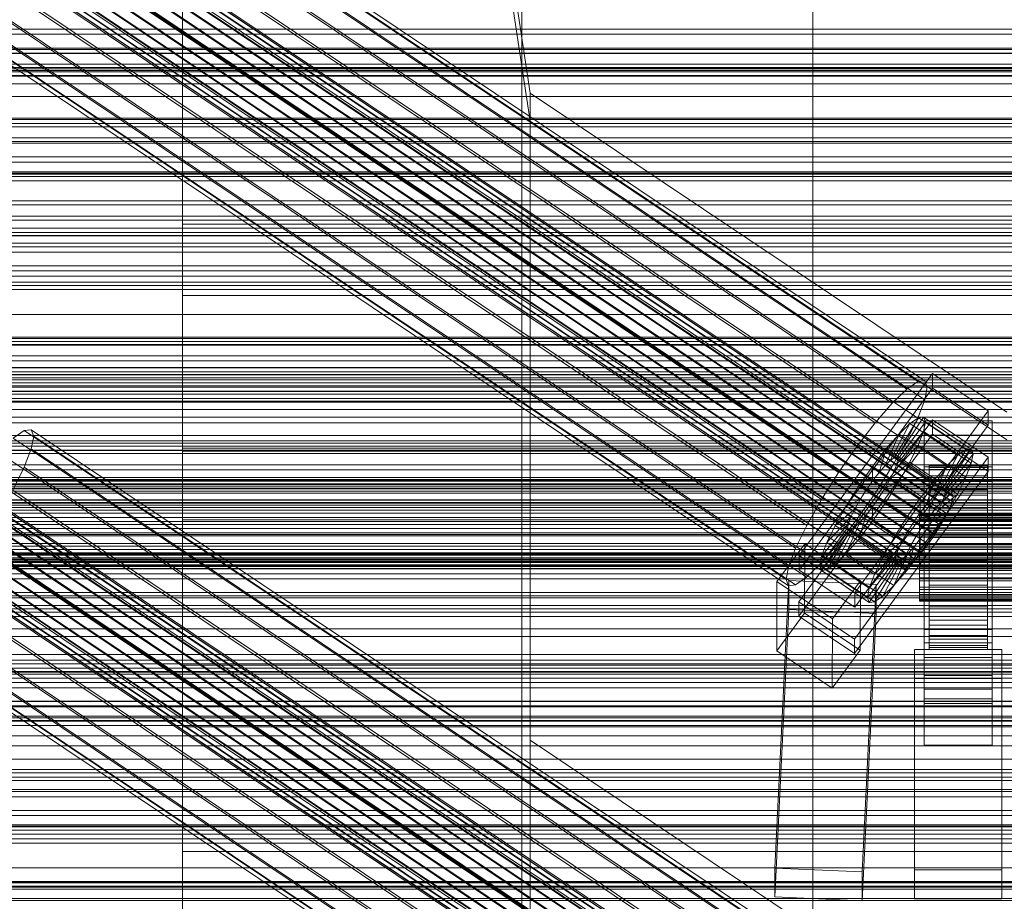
# Model space of a CAD drawing. Header units: millimetres. Extents: x -2233 to 61924, y -68080 to 6847.
# Tile 300 of 656: x -334 to -130, y -32882 to -32701. Entities that reach past the tile are written whole.
import ezdxf

# ---------------------------------------------------------------- set-up
doc = ezdxf.new("R2010")
doc.units = ezdxf.units.MM
for name, color, linetype, lineweight in [('COTAS_P', 1, 'Continuous', 0), ('frontal_C01', 7, 'Continuous', 0), ('frontal_C02', 7, 'Continuous', 0), ('frontal_C03', 7, 'Continuous', 0), ('frontal_C03-dry', 7, 'Continuous', 0), ('frontal_dosificador', 7, 'Continuous', 0), ('frontal_tolva', 7, 'Continuous', 0)]:
    doc.layers.add(name, color=color, linetype=linetype, lineweight=lineweight)
doc.dimstyles.new('R19_100', dxfattribs={"dimtxt": 250, "dimasz": 150, "dimexe": 150, "dimexo": 80, "dimgap": 100, "dimtad": 1, "dimtih": 1, "dimtoh": 1, "dimdsep": 46, "dimcen": 0.09, "dimadec": 0, "dimazin": 0, "dimtfac": 1, "dimtdec": 4, "dimtofl": 0, "dimtmove": 0, "dimatfit": 3, "dimfxl": 1, "dimtolj": 1, "dimtzin": 0, "dimarcsym": 0})

# ---------------------------------------------------------------- blocks, each defined once
blk = doc.blocks.new('DIM_R28_53')
at = {"layer": 'COTAS_P'}
for p, q in [((-150, -32300), (550, -32300)), ((550, -32300), (505, -32450)), ((550, -34900), (550, -32300)), ((550, -32300), (595, -32450)), ((550, -34900), (505, -34750)), ((550, -34900), (595, -34750)), ((-150, -34900), (550, -34900))]:
    blk.add_line(p, q, dxfattribs=at)
blk.add_text('2600 P', height=250, rotation=90, dxfattribs=at).set_placement((450, -33600))

msp = doc.modelspace()

# ---------------------------------------------------------------- linework, layer by layer
at = {"layer": 'frontal_C01'}
for p, q in [((-300, -32939.804), (-300, -32788.819)), ((-300, -32788.819), (300, -32788.819)), ((-300, -32812.893), (-300, -32788.819)), ((300, -32812.893), (-300, -32812.893)), ((-300, -32812.893), (-300, -32963.878))]:
    msp.add_line(p, q, dxfattribs=at)
at = {"layer": 'frontal_C02'}
for p, q in [((-250, -32572.359), (-228.298, -32715.693)), ((-228.298, -32721.423), (-250, -32578.09)), ((-332.629, -32651.839), (-148.32, -32775.094)), ((-331.181, -32651.681), (-146.872, -32774.936)), ((-330.692, -32652.964), (-146.383, -32776.219)), ((-334.938, -32653.427), (-150.629, -32776.681)), ((-357.415, -32657.119), (-143.617, -32800.094)), ((-356.348, -32656.088), (-142.549, -32799.063)), ((-355.53, -32655.525), (-141.731, -32798.501)), ((-355.022, -32656.858), (-141.224, -32799.833)), ((-355.017, -32655.469), (-141.218, -32798.445)), ((-354.844, -32655.924), (-141.045, -32798.899)), ((-337.95, -32656.336), (-153.641, -32779.59)), ((-331.197, -32655.6), (-146.887, -32778.855)), ((-358.659, -32658.547), (-144.861, -32801.523)), ((-355.541, -32658.208), (-141.742, -32801.183)), ((-146.196, -32803.252), (-359.995, -32660.277)), ((-356.363, -32659.881), (-142.565, -32802.857)), ((-341.461, -32660.368), (-157.152, -32783.623)), ((-332.659, -32659.41), (-148.35, -32782.664)), ((-361.332, -32662.189), (-147.533, -32805.165)), ((-357.434, -32661.765), (-143.635, -32804.74)), ((-362.578, -32664.154), (-148.779, -32807.129)), ((-358.68, -32663.73), (-144.881, -32806.705)), ((-160.922, -32788.504), (-345.231, -32665.249)), ((-334.981, -32664.133), (-150.672, -32787.387)), ((-363.648, -32666.037), (-149.85, -32809.013)), ((-361.352, -32667.371), (-147.554, -32810.347)), ((-360.017, -32665.642), (-146.218, -32808.617)), ((-300, -32666.441), (-300, -32710.552)), ((-364.989, -32669.061), (-151.191, -32812.036)), ((-364.471, -32667.711), (-150.672, -32810.686)), ((-362.596, -32668.8), (-148.798, -32811.776)), ((-338.003, -32669.448), (-153.694, -32792.703)), ((-365.168, -32669.995), (-151.369, -32812.97)), ((-364.995, -32670.449), (-151.196, -32813.425)), ((-364.482, -32670.394), (-150.683, -32813.369)), ((-363.664, -32669.831), (-149.865, -32812.806)), ((-349.002, -32670.646), (-164.693, -32793.901)), ((-341.52, -32674.993), (-157.211, -32798.248)), ((-352.519, -32676.191), (-168.21, -32799.446)), ((-355.541, -32681.507), (-171.232, -32804.761)), ((-345.291, -32680.39), (-160.982, -32803.645)), ((-349.061, -32685.271), (-164.752, -32808.526)), ((-357.863, -32686.23), (-173.554, -32809.485)), ((-352.572, -32689.304), (-168.263, -32812.558)), ((-359.326, -32690.039), (-175.016, -32813.294)), ((-359.83, -32692.675), (-175.521, -32815.93)), ((-357.893, -32693.801), (-173.584, -32817.055)), ((-355.584, -32692.213), (-171.275, -32815.468)), ((-359.341, -32693.958), (-175.032, -32817.213)), ((-300, -32742.649), (-300, -32696.351)), ((342.5, -32712.154), (-342.5, -32712.154)), ((-300, -32710.552), (-300, -32757.351)), ((300, -32710.552), (-300, -32710.552)), ((342.5, -32713.727), (-342.5, -32713.727)), ((-130, -32781.429), (-228.298, -32715.693)), ((-228.298, -32715.693), (-228.298, -32849.083)), ((-228.298, -32715.693), (-228.298, -32721.423)), ((342.5, -32716.343), (-342.5, -32716.343)), ((342.5, -32720.822), (-342.5, -32720.822)), ((-228.298, -32854.814), (-228.298, -32721.423)), ((-228.298, -32721.423), (-130, -32787.159)), ((342.5, -32725.655), (-342.5, -32725.655)), ((342.5, -32732.36), (-342.5, -32732.36)), ((-342.5, -32738.674), (342.5, -32738.674)), ((-300, -32789.448), (-300, -32742.649)), ((300, -32742.649), (-300, -32742.649)), ((342.5, -32746.583), (-342.5, -32746.583)), ((342.5, -32753.417), (-342.5, -32753.417)), ((-300, -32757.351), (-300, -32803.649)), ((300, -32757.351), (-300, -32757.351)), ((342.5, -32761.326), (-342.5, -32761.326)), ((342.5, -32767.64), (-342.5, -32767.64)), ((342.5, -32774.345), (-342.5, -32774.345)), ((-172.809, -32811.002), (-145.277, -32773.479)), ((-150.629, -32776.681), (-148.32, -32775.094)), ((-148.32, -32775.094), (-146.872, -32774.936)), ((-146.872, -32774.936), (-146.383, -32776.219)), ((-145.289, -32776.46), (-145.277, -32773.479)), ((-145.277, -32773.479), (-133.809, -32781.148)), ((-145.289, -32776.46), (-172.821, -32813.982)), ((-153.641, -32779.59), (-150.629, -32776.681)), ((-146.383, -32776.219), (-146.887, -32778.855)), ((-133.821, -32784.129), (-145.289, -32776.46)), ((342.5, -32779.178), (-342.5, -32779.178)), ((-146.887, -32778.855), (-148.35, -32782.664)), ((-133.809, -32781.148), (-161.341, -32818.671)), ((-157.152, -32783.623), (-153.641, -32779.59)), ((-133.809, -32781.148), (-133.821, -32784.129)), ((-172.847, -32820.539), (-145.315, -32783.017)), ((-153.199, -32790.831), (-148.226, -32782.571)), ((-152.686, -32790.776), (-147.143, -32782.453)), ((-148.35, -32782.664), (-150.672, -32787.387)), ((-148.226, -32782.571), (-149.953, -32783.759)), ((-147.143, -32782.453), (-148.226, -32782.571)), ((-148.226, -32782.571), (-138.396, -32789.145)), ((-147.143, -32782.453), (-137.313, -32789.027)), ((-146.777, -32783.413), (-147.143, -32782.453)), ((-147, -32786.171), (-147, -32783.191)), ((-147, -32783.191), (-133, -32783.191)), ((-147, -32829.009), (-147, -32783.191)), ((-145.327, -32785.997), (-145.315, -32783.017)), ((-145.315, -32783.017), (-133.847, -32790.686)), ((-133, -32783.191), (-133, -32786.171)), ((-133, -32783.191), (-133, -32829.009)), ((342.5, -32783.657), (-342.5, -32783.657)), ((-332.629, -32785.229), (-334.938, -32786.817)), ((-331.181, -32785.072), (-332.629, -32785.229)), ((-332.629, -32785.229), (-148.32, -32908.484)), ((-330.692, -32786.355), (-331.181, -32785.072)), ((-331.181, -32785.072), (-146.872, -32908.326)), ((-161.353, -32821.651), (-133.821, -32784.129)), ((-160.922, -32788.504), (-157.152, -32783.623)), ((-154.017, -32791.394), (-149.953, -32783.759)), ((-152.513, -32791.23), (-146.777, -32783.413)), ((-149.953, -32783.759), (-152.207, -32785.935)), ((-149.953, -32783.759), (-140.123, -32790.332)), ((-147.155, -32785.385), (-146.777, -32783.413)), ((-146.777, -32783.413), (-136.948, -32789.987)), ((342.5, -32786.273), (-342.5, -32786.273)), ((-334.938, -32786.817), (-150.629, -32910.072)), ((-331.197, -32788.99), (-330.692, -32786.355)), ((-330.692, -32786.355), (-146.383, -32909.609)), ((-145.327, -32785.997), (-172.859, -32823.52)), ((-155.085, -32792.425), (-152.207, -32785.935)), ((-152.207, -32785.935), (-154.833, -32788.951)), ((-152.692, -32792.164), (-147.155, -32785.385)), ((-152.207, -32785.935), (-142.377, -32792.509)), ((-148.249, -32788.234), (-147.155, -32785.385)), ((-147.155, -32785.385), (-137.325, -32791.958)), ((-133, -32786.171), (-147, -32786.171)), ((-147, -32786.171), (-147, -32831.99)), ((-133.859, -32793.667), (-145.327, -32785.997)), ((-133, -32831.99), (-133, -32786.171)), ((-355.53, -32788.916), (-141.731, -32931.891)), ((-355.017, -32788.86), (-141.218, -32931.835)), ((-354.844, -32789.314), (-141.045, -32932.29)), ((342.5, -32787.846), (-342.5, -32787.846)), ((-332.659, -32792.8), (-331.197, -32788.99)), ((-331.197, -32788.99), (-146.887, -32912.245)), ((-164.693, -32793.901), (-160.922, -32788.504)), ((-154.833, -32788.951), (-157.653, -32792.603)), ((-156.329, -32793.854), (-154.833, -32788.951)), ((-154.833, -32788.951), (-145.003, -32795.525)), ((-150.672, -32787.387), (-153.694, -32792.703)), ((-153.21, -32793.514), (-148.249, -32788.234)), ((-149.985, -32791.768), (-148.249, -32788.234)), ((-148.249, -32788.234), (-138.419, -32794.808)), ((-138.396, -32789.145), (-143.369, -32797.405)), ((-137.313, -32789.027), (-142.856, -32797.349)), ((-140.123, -32790.332), (-138.396, -32789.145)), ((-138.396, -32789.145), (-137.313, -32789.027)), ((-137.313, -32789.027), (-136.948, -32789.987)), ((-357.415, -32790.509), (-143.617, -32933.484)), ((-356.348, -32789.478), (-142.549, -32932.453)), ((-355.022, -32790.248), (-141.224, -32933.224)), ((-337.95, -32789.726), (-153.641, -32912.981)), ((-300, -32833.559), (-300, -32789.448)), ((300, -32789.448), (-300, -32789.448)), ((-133.847, -32790.686), (-161.379, -32828.208)), ((-154.017, -32791.394), (-153.199, -32790.831)), ((-153.199, -32790.831), (-152.686, -32790.776)), ((-143.369, -32797.405), (-153.199, -32790.831)), ((-152.513, -32791.23), (-152.692, -32792.164)), ((-142.856, -32797.349), (-152.686, -32790.776)), ((-152.686, -32790.776), (-152.513, -32791.23)), ((-142.683, -32797.804), (-152.513, -32791.23)), ((-140.123, -32790.332), (-144.188, -32797.968)), ((-136.948, -32789.987), (-142.683, -32797.804)), ((-142.377, -32792.509), (-140.123, -32790.332)), ((-136.948, -32789.987), (-137.325, -32791.958)), ((-133.847, -32790.686), (-133.859, -32793.667)), ((-358.659, -32791.938), (-144.861, -32934.913)), ((-356.363, -32793.272), (-142.565, -32936.247)), ((-355.541, -32791.598), (-141.742, -32934.573)), ((-334.981, -32797.523), (-332.659, -32792.8)), ((-332.659, -32792.8), (-148.35, -32916.055)), ((-157.653, -32792.603), (-160.474, -32796.64)), ((-157.653, -32792.603), (-157.665, -32795.583)), ((-147.823, -32799.176), (-157.653, -32792.603)), ((-153.694, -32792.703), (-157.211, -32798.248)), ((-156.329, -32793.854), (-155.085, -32792.425)), ((-155.085, -32792.425), (-154.017, -32791.394)), ((-145.255, -32798.998), (-155.085, -32792.425)), ((-154.033, -32795.188), (-149.985, -32791.768)), ((-144.188, -32797.968), (-154.017, -32791.394)), ((-152.692, -32792.164), (-153.21, -32793.514)), ((-142.862, -32798.738), (-152.692, -32792.164)), ((-152.246, -32795.744), (-149.985, -32791.768)), ((-149.985, -32791.768), (-140.156, -32798.341)), ((-147, -32795.709), (-147, -32792.729)), ((-147, -32792.729), (-133, -32792.729)), ((-147, -32838.547), (-147, -32792.729)), ((-146, -32802.412), (-146, -32792.42)), ((-146, -32792.42), (-146, -32792.866)), ((-146, -32792.42), (-134, -32792.42)), ((-146, -32793.268), (-146, -32792.42)), ((-146, -32802.623), (-146, -32792.866)), ((-146, -32792.866), (-146, -32794.576)), ((-146, -32792.866), (-134, -32792.866)), ((-146, -32802.814), (-146, -32793.268)), ((-146, -32793.268), (-134, -32793.268)), ((-146, -32795.352), (-146, -32793.268)), ((-142.377, -32792.509), (-145.255, -32798.998)), ((-145.003, -32795.525), (-142.377, -32792.509)), ((-137.325, -32791.958), (-142.862, -32798.738)), ((-137.325, -32791.958), (-138.419, -32794.808)), ((-134, -32792.866), (-134, -32792.42)), ((-134, -32792.42), (-134, -32802.412)), ((-134, -32792.42), (-134, -32793.268)), ((-134, -32794.576), (-134, -32792.866)), ((-134, -32792.866), (-134, -32802.623)), ((-134, -32793.268), (-134, -32802.814)), ((-134, -32793.268), (-134, -32795.352)), ((-133, -32792.729), (-133, -32795.709)), ((-133, -32792.729), (-133, -32838.547)), ((-146.196, -32936.643), (-359.995, -32793.667)), ((-357.434, -32795.155), (-143.635, -32938.13)), ((-341.461, -32793.759), (-157.152, -32917.013)), ((-168.21, -32799.446), (-164.693, -32793.901)), ((-161.391, -32831.189), (-133.859, -32793.667)), ((-157.665, -32795.583), (-156.329, -32793.854)), ((-146.499, -32800.427), (-156.329, -32793.854)), ((-154.033, -32795.188), (-155.103, -32797.071)), ((-153.21, -32793.514), (-154.033, -32795.188)), ((-144.203, -32801.761), (-154.033, -32795.188)), ((-143.38, -32800.088), (-153.21, -32793.514)), ((-146, -32803.433), (-146, -32794.576)), ((-146, -32794.576), (-146, -32797.432)), ((-146, -32794.576), (-134, -32794.576)), ((-146, -32803.801), (-146, -32795.352)), ((-146, -32795.352), (-134, -32795.352)), ((-146, -32798.529), (-146, -32795.352)), ((-138.419, -32794.808), (-143.38, -32800.088)), ((-138.419, -32794.808), (-140.156, -32798.341)), ((-134, -32797.432), (-134, -32794.576)), ((-134, -32794.576), (-134, -32803.433)), ((-134, -32795.352), (-134, -32803.801)), ((-134, -32795.352), (-134, -32798.529)), ((-361.332, -32795.58), (-147.533, -32938.555)), ((-358.68, -32797.12), (-144.881, -32940.095)), ((-160.474, -32796.64), (-163.105, -32800.788)), ((-159.001, -32797.495), (-160.474, -32796.64)), ((-160.474, -32796.64), (-150.644, -32803.213)), ((-159.001, -32797.495), (-157.665, -32795.583)), ((-157.665, -32795.583), (-147.835, -32802.157)), ((-155.103, -32797.071), (-156.35, -32799.036)), ((-155.103, -32797.071), (-152.246, -32795.744)), ((-145.274, -32803.645), (-155.103, -32797.071)), ((-154.877, -32799.891), (-152.246, -32795.744)), ((-152.246, -32795.744), (-142.416, -32802.317)), ((-147.823, -32799.176), (-145.003, -32795.525)), ((-133, -32795.709), (-147, -32795.709)), ((-147, -32795.709), (-147, -32841.527)), ((-145.003, -32795.525), (-146.499, -32800.427)), ((-146, -32804.786), (-146, -32797.432)), ((-146, -32797.432), (-146, -32801.241)), ((-146, -32797.432), (-134, -32797.432)), ((-143.369, -32797.405), (-144.188, -32797.968)), ((-142.856, -32797.349), (-143.369, -32797.405)), ((-142.683, -32797.804), (-142.856, -32797.349)), ((-134, -32801.241), (-134, -32797.432)), ((-134, -32797.432), (-134, -32804.786)), ((-133, -32841.527), (-133, -32795.709)), ((-363.648, -32799.428), (-149.85, -32942.403)), ((-362.578, -32797.544), (-148.779, -32940.52)), ((-360.017, -32799.032), (-146.218, -32942.008)), ((-160.922, -32921.894), (-345.231, -32798.64)), ((-334.981, -32797.523), (-150.672, -32920.778)), ((-171.232, -32804.761), (-168.21, -32799.446)), ((-160.247, -32799.46), (-163.105, -32800.788)), ((-161.318, -32801.344), (-160.247, -32799.46)), ((-157.211, -32798.248), (-160.982, -32803.645)), ((-160.247, -32799.46), (-159.001, -32797.495)), ((-150.417, -32806.034), (-160.247, -32799.46)), ((-149.171, -32804.069), (-159.001, -32797.495)), ((-156.35, -32799.036), (-157.686, -32800.948)), ((-156.35, -32799.036), (-154.877, -32799.891)), ((-146.52, -32805.609), (-156.35, -32799.036)), ((-150.644, -32803.213), (-147.823, -32799.176)), ((-147.835, -32802.157), (-147.823, -32799.176)), ((-145.255, -32798.998), (-146.499, -32800.427)), ((-146, -32805.306), (-146, -32798.529)), ((-146, -32798.529), (-134, -32798.529)), ((-146, -32802.585), (-146, -32798.529)), ((-144.188, -32797.968), (-145.255, -32798.998)), ((-140.156, -32798.341), (-144.203, -32801.761)), ((-143.617, -32800.094), (-142.549, -32799.063)), ((-143.38, -32800.088), (-142.862, -32798.738)), ((-142.862, -32798.738), (-142.683, -32797.804)), ((-142.549, -32799.063), (-141.731, -32798.501)), ((-140.156, -32798.341), (-142.416, -32802.317)), ((-141.731, -32798.501), (-141.218, -32798.445)), ((-141.045, -32798.899), (-141.224, -32799.833)), ((-141.218, -32798.445), (-141.045, -32798.899)), ((-134, -32798.529), (-134, -32805.306)), ((-134, -32798.529), (-134, -32802.585)), ((-364.471, -32801.101), (-150.672, -32944.077)), ((-361.352, -32800.762), (-147.554, -32943.737)), ((-163.105, -32800.788), (-165.365, -32804.764)), ((-161.318, -32801.344), (-165.365, -32804.764)), ((-163.105, -32800.788), (-153.275, -32807.361)), ((-162.14, -32803.017), (-161.318, -32801.344)), ((-151.488, -32807.917), (-161.318, -32801.344)), ((-157.686, -32800.948), (-159.022, -32802.678)), ((-157.698, -32803.929), (-154.877, -32799.891)), ((-157.686, -32800.948), (-157.698, -32803.929)), ((-147.856, -32807.522), (-157.686, -32800.948)), ((-154.877, -32799.891), (-145.047, -32806.465)), ((-146.499, -32800.427), (-147.835, -32802.157)), ((-146.196, -32803.252), (-144.861, -32801.523)), ((-146, -32806.59), (-146, -32801.241)), ((-146, -32801.241), (-146, -32805.742)), ((-146, -32801.241), (-134, -32801.241)), ((-144.861, -32801.523), (-143.617, -32800.094)), ((-144.203, -32801.761), (-143.38, -32800.088)), ((-141.742, -32801.183), (-142.565, -32802.857)), ((-141.224, -32799.833), (-141.742, -32801.183)), ((-134, -32805.742), (-134, -32801.241)), ((-134, -32801.241), (-134, -32806.59)), ((-365.168, -32803.385), (-151.369, -32946.361)), ((-364.989, -32802.451), (-151.191, -32945.427)), ((-363.664, -32803.221), (-149.865, -32946.197)), ((-362.596, -32802.191), (-148.798, -32945.166)), ((-338.003, -32802.839), (-153.694, -32926.093)), ((-162.14, -32803.017), (-167.102, -32808.297)), ((-162.659, -32804.367), (-162.14, -32803.017)), ((-152.311, -32809.591), (-162.14, -32803.017)), ((-159.022, -32802.678), (-160.518, -32807.58)), ((-159.022, -32802.678), (-160.266, -32804.106)), ((-149.192, -32809.251), (-159.022, -32802.678)), ((-153.275, -32807.361), (-150.644, -32803.213)), ((-150.644, -32803.213), (-149.171, -32804.069)), ((-147.835, -32802.157), (-149.171, -32804.069)), ((-148, -32802.814), (-148, -32802.412)), ((-148, -32802.412), (-148, -32802.623)), ((-148, -32802.412), (148, -32802.412)), ((-148, -32802.623), (-148, -32803.433)), ((-148, -32802.623), (148, -32802.623)), ((-148, -32803.801), (-148, -32802.814)), ((-148, -32802.814), (148, -32802.814)), ((-148, -32803.433), (-148, -32804.786)), ((-148, -32803.433), (148, -32803.433)), ((-147.533, -32805.165), (-146.196, -32803.252)), ((-146, -32802.623), (-146, -32802.412)), ((-134, -32802.412), (-146, -32802.412)), ((-146, -32802.412), (-146, -32802.814)), ((-146, -32807.227), (-146, -32802.585)), ((-146, -32802.585), (-134, -32802.585)), ((-146, -32807.241), (-146, -32802.585)), ((-146, -32803.433), (-146, -32802.623)), ((-134, -32802.623), (-146, -32802.623)), ((-134, -32802.814), (-146, -32802.814)), ((-146, -32802.814), (-146, -32803.801)), ((-146, -32804.786), (-146, -32803.433)), ((-134, -32803.433), (-146, -32803.433)), ((-145.274, -32803.645), (-144.203, -32801.761)), ((-142.416, -32802.317), (-145.274, -32803.645)), ((-142.416, -32802.317), (-145.047, -32806.465)), ((-142.565, -32802.857), (-143.635, -32804.74)), ((-134, -32802.412), (-134, -32802.623)), ((-134, -32802.814), (-134, -32802.412)), ((-134, -32802.585), (-134, -32807.227)), ((-134, -32802.585), (-134, -32807.241)), ((-134, -32802.623), (-134, -32803.433)), ((-134, -32803.801), (-134, -32802.814)), ((-134, -32803.433), (-134, -32804.786)), ((-364.995, -32803.84), (-151.196, -32946.815)), ((-364.482, -32803.784), (-150.683, -32946.759)), ((-349.002, -32804.037), (-164.693, -32927.291)), ((-300, -32803.649), (-300, -32846.291)), ((300, -32803.649), (-300, -32803.649)), ((-173.554, -32809.485), (-171.232, -32804.761)), ((-162.837, -32805.301), (-168.573, -32813.118)), ((-162.659, -32804.367), (-168.196, -32811.146)), ((-165.365, -32804.764), (-167.102, -32808.297)), ((-161.333, -32805.137), (-165.397, -32812.772)), ((-165.365, -32804.764), (-155.535, -32811.337)), ((-160.982, -32803.645), (-164.752, -32808.526)), ((-160.266, -32804.106), (-163.144, -32810.596)), ((-162.837, -32805.301), (-162.659, -32804.367)), ((-162.664, -32805.756), (-162.837, -32805.301)), ((-153.008, -32811.875), (-162.837, -32805.301)), ((-152.829, -32810.941), (-162.659, -32804.367)), ((-161.333, -32805.137), (-162.151, -32805.7)), ((-160.266, -32804.106), (-161.333, -32805.137)), ((-151.503, -32811.711), (-161.333, -32805.137)), ((-160.518, -32807.58), (-157.698, -32803.929)), ((-150.436, -32810.68), (-160.266, -32804.106)), ((-157.698, -32803.929), (-147.868, -32810.502)), ((-149.171, -32804.069), (-150.417, -32806.034)), ((-148.779, -32807.129), (-147.533, -32805.165)), ((-148, -32805.306), (-148, -32803.801)), ((-148, -32803.801), (148, -32803.801)), ((-148, -32804.786), (-148, -32806.59)), ((-148, -32804.786), (148, -32804.786)), ((-148, -32807.227), (-148, -32805.306)), ((-148, -32805.306), (148, -32805.306)), ((-146.52, -32805.609), (-145.274, -32803.645)), ((-134, -32803.801), (-146, -32803.801)), ((-146, -32803.801), (-146, -32805.306)), ((-146, -32806.59), (-146, -32804.786)), ((-134, -32804.786), (-146, -32804.786)), ((-134, -32805.306), (-146, -32805.306)), ((-146, -32805.306), (-146, -32807.227)), ((-143.635, -32804.74), (-144.881, -32806.705)), ((-134, -32805.306), (-134, -32803.801)), ((-134, -32804.786), (-134, -32806.59)), ((-134, -32807.227), (-134, -32805.306)), ((-162.664, -32805.756), (-168.208, -32814.078)), ((-162.151, -32805.7), (-167.125, -32813.96)), ((-163.144, -32810.596), (-160.518, -32807.58)), ((-162.151, -32805.7), (-162.664, -32805.756)), ((-152.835, -32812.329), (-162.664, -32805.756)), ((-152.321, -32812.273), (-162.151, -32805.7)), ((-160.518, -32807.58), (-150.688, -32814.153)), ((-155.535, -32811.337), (-153.275, -32807.361)), ((-153.275, -32807.361), (-150.417, -32806.034)), ((-150.417, -32806.034), (-151.488, -32807.917)), ((-149.85, -32809.013), (-148.779, -32807.129)), ((-149.192, -32809.251), (-147.856, -32807.522)), ((-148, -32806.59), (-148, -32808.722)), ((-148, -32806.59), (148, -32806.59)), ((-148, -32809.432), (-148, -32807.227)), ((-148, -32807.227), (148, -32807.227)), ((-145.047, -32806.465), (-147.868, -32810.502)), ((-147.868, -32810.502), (-147.856, -32807.522)), ((-147.856, -32807.522), (-146.52, -32805.609)), ((-145.047, -32806.465), (-146.52, -32805.609)), ((-144.881, -32806.705), (-146.218, -32808.617)), ((-146, -32805.742), (-146, -32808.722)), ((-134, -32805.742), (-146, -32805.742)), ((-146, -32805.742), (-146, -32810.629)), ((-146, -32808.722), (-146, -32806.59)), ((-134, -32806.59), (-146, -32806.59)), ((-134, -32807.227), (-146, -32807.227)), ((-146, -32807.227), (-146, -32809.432)), ((-146, -32809.432), (-146, -32807.241)), ((-146, -32807.241), (-134, -32807.241)), ((-146, -32812.181), (-146, -32807.241)), ((-134, -32808.722), (-134, -32805.742)), ((-134, -32810.629), (-134, -32805.742)), ((-134, -32806.59), (-134, -32808.722)), ((-134, -32809.432), (-134, -32807.227)), ((-134, -32807.241), (-134, -32809.432)), ((-134, -32807.241), (-134, -32812.181)), ((-352.519, -32809.582), (-168.21, -32932.836)), ((-341.52, -32808.384), (-157.211, -32931.638)), ((-177.394, -32816.361), (-171.658, -32808.544)), ((-175.016, -32813.294), (-173.554, -32809.485)), ((-171.715, -32822.851), (-171.658, -32808.544)), ((-171.658, -32808.544), (-160.19, -32816.213)), ((-164.752, -32808.526), (-168.263, -32812.558)), ((-167.102, -32808.297), (-168.196, -32811.146)), ((-167.102, -32808.297), (-157.272, -32814.87)), ((-157.272, -32814.87), (-152.311, -32809.591)), ((-155.535, -32811.337), (-151.488, -32807.917)), ((-152.311, -32809.591), (-152.829, -32810.941)), ((-151.488, -32807.917), (-152.311, -32809.591)), ((-150.688, -32814.153), (-149.192, -32809.251)), ((-150.672, -32810.686), (-149.85, -32809.013)), ((-150.436, -32810.68), (-149.192, -32809.251)), ((-148, -32808.722), (-148, -32811.037)), ((148, -32808.722), (-148, -32808.722)), ((-148, -32811.772), (-148, -32809.432)), ((-148, -32809.432), (148, -32809.432)), ((-146.218, -32808.617), (-147.554, -32810.347)), ((-146, -32808.722), (-134, -32808.722)), ((-146, -32811.037), (-146, -32808.722)), ((-134, -32809.432), (-146, -32809.432)), ((-146, -32809.432), (-146, -32811.772)), ((-134, -32808.722), (-134, -32811.037)), ((-134, -32811.772), (-134, -32809.432)), ((-172.809, -32811.002), (-172.821, -32813.982)), ((-161.341, -32818.671), (-172.809, -32811.002)), ((-168.196, -32811.146), (-168.573, -32813.118)), ((-168.196, -32811.146), (-158.366, -32817.72)), ((-165.397, -32812.772), (-163.144, -32810.596)), ((-163.144, -32810.596), (-153.314, -32817.17)), ((-158.366, -32817.72), (-152.829, -32810.941)), ((-157.272, -32814.87), (-155.535, -32811.337)), ((-153.314, -32817.17), (-150.436, -32810.68)), ((-152.829, -32810.941), (-153.008, -32811.875)), ((-151.503, -32811.711), (-150.436, -32810.68)), ((-151.191, -32812.036), (-150.672, -32810.686)), ((-147.868, -32810.502), (-150.688, -32814.153)), ((-147.554, -32810.347), (-148.798, -32811.776)), ((-148, -32811.037), (-148, -32813.377)), ((-148, -32811.037), (148, -32811.037)), ((-146, -32811.037), (-146, -32810.629)), ((-146, -32810.629), (-146, -32815.569)), ((-146, -32810.629), (-134, -32810.629)), ((-146, -32813.377), (-146, -32811.037)), ((-134, -32811.037), (-146, -32811.037)), ((-134, -32815.569), (-134, -32810.629)), ((-134, -32810.629), (-134, -32811.037)), ((-134, -32811.037), (-134, -32813.377)), ((-175.521, -32815.93), (-175.016, -32813.294)), ((-168.263, -32812.558), (-171.275, -32815.468)), ((-168.573, -32813.118), (-168.208, -32814.078)), ((-168.573, -32813.118), (-158.743, -32819.692)), ((-167.125, -32813.96), (-165.397, -32812.772)), ((-165.397, -32812.772), (-155.567, -32819.346)), ((-158.743, -32819.692), (-153.008, -32811.875)), ((-158.378, -32820.651), (-152.835, -32812.329)), ((-157.295, -32820.533), (-152.321, -32812.273)), ((-155.567, -32819.346), (-151.503, -32811.711)), ((-153.008, -32811.875), (-152.835, -32812.329)), ((-152.835, -32812.329), (-152.321, -32812.273)), ((-152.321, -32812.273), (-151.503, -32811.711)), ((-151.369, -32812.97), (-151.191, -32812.036)), ((-151.196, -32813.425), (-151.369, -32812.97)), ((-150.683, -32813.369), (-151.196, -32813.425)), ((-149.865, -32812.806), (-150.683, -32813.369)), ((-148.798, -32811.776), (-149.865, -32812.806)), ((-148, -32814.087), (-148, -32811.772)), ((-148, -32811.772), (148, -32811.772)), ((-148, -32813.377), (-148, -32815.583)), ((-148, -32813.377), (148, -32813.377)), ((-146, -32811.772), (-146, -32812.181)), ((-134, -32811.772), (-146, -32811.772)), ((-146, -32811.772), (-146, -32814.087)), ((-146, -32812.181), (-134, -32812.181)), ((-146, -32817.068), (-146, -32812.181)), ((-146, -32815.583), (-146, -32813.377)), ((-146, -32813.377), (-146, -32815.569)), ((-134, -32813.377), (-146, -32813.377)), ((-134, -32812.181), (-134, -32811.772)), ((-134, -32814.087), (-134, -32811.772)), ((-134, -32812.181), (-134, -32817.068)), ((-134, -32815.569), (-134, -32813.377)), ((-134, -32813.377), (-134, -32815.583)), ((-355.541, -32814.897), (-171.232, -32938.152)), ((-345.291, -32813.781), (-160.982, -32937.035)), ((-171.275, -32815.468), (-173.584, -32817.055)), ((-172.821, -32813.982), (-161.353, -32821.651)), ((-168.208, -32814.078), (-167.125, -32813.96)), ((-168.208, -32814.078), (-158.378, -32820.651)), ((-167.125, -32813.96), (-157.295, -32820.533)), ((-158.366, -32817.72), (-157.272, -32814.87)), ((-150.688, -32814.153), (-153.314, -32817.17)), ((-148, -32816.219), (-148, -32814.087)), ((-148, -32814.087), (148, -32814.087)), ((-148, -32815.583), (-148, -32817.503)), ((-148, -32815.583), (148, -32815.583)), ((-146, -32814.087), (-146, -32817.068)), ((-134, -32814.087), (-146, -32814.087)), ((-146, -32814.087), (-146, -32816.219)), ((-146, -32815.569), (-146, -32820.225)), ((-146, -32815.569), (-134, -32815.569)), ((-146, -32817.503), (-146, -32815.583)), ((-146, -32815.583), (-146, -32820.225)), ((-134, -32815.583), (-146, -32815.583)), ((-134, -32817.068), (-134, -32814.087)), ((-134, -32816.219), (-134, -32814.087)), ((-134, -32820.225), (-134, -32815.569)), ((-134, -32820.225), (-134, -32815.583)), ((-134, -32815.583), (-134, -32817.503)), ((-177.811, -32875.42), (-174.943, -32816.154)), ((-177.394, -32816.361), (-177.451, -32830.668)), ((-165.926, -32824.03), (-177.394, -32816.361)), ((-175.032, -32817.213), (-175.521, -32815.93)), ((-173.584, -32817.055), (-175.032, -32817.213)), ((-174.943, -32822.117), (-174.943, -32816.154)), ((-174.943, -32816.154), (-156.962, -32816.947)), ((-160.19, -32816.213), (-165.926, -32824.03)), ((-160.19, -32816.213), (-160.247, -32830.52)), ((-156.962, -32816.947), (-159.83, -32876.213)), ((-158.743, -32819.692), (-158.366, -32817.72)), ((-156.962, -32816.947), (-156.962, -32822.909)), ((-153.314, -32817.17), (-155.567, -32819.346)), ((-148, -32818.023), (-148, -32816.219)), ((-148, -32816.219), (148, -32816.219)), ((-148, -32817.503), (-148, -32819.009)), ((-148, -32817.503), (148, -32817.503)), ((-146, -32816.219), (-146, -32821.569)), ((-134, -32816.219), (-146, -32816.219)), ((-146, -32816.219), (-146, -32818.023)), ((-146, -32817.068), (-134, -32817.068)), ((-146, -32821.569), (-146, -32817.068)), ((-146, -32819.009), (-146, -32817.503)), ((-146, -32817.503), (-146, -32824.28)), ((-134, -32817.503), (-146, -32817.503)), ((-134, -32821.569), (-134, -32816.219)), ((-134, -32818.023), (-134, -32816.219)), ((-134, -32817.068), (-134, -32821.569)), ((-134, -32824.28), (-134, -32817.503)), ((-134, -32817.503), (-134, -32819.009)), ((-357.863, -32819.62), (-173.554, -32942.875)), ((-349.061, -32818.662), (-164.752, -32941.916)), ((-161.353, -32821.651), (-161.341, -32818.671)), ((-158.378, -32820.651), (-158.743, -32819.692)), ((-155.567, -32819.346), (-157.295, -32820.533)), ((-148, -32819.376), (-148, -32818.023)), ((-148, -32818.023), (148, -32818.023)), ((-148, -32819.009), (-148, -32819.996)), ((-148, -32819.009), (148, -32819.009)), ((-148, -32820.186), (-148, -32819.376)), ((-148, -32819.376), (148, -32819.376)), ((-146, -32818.023), (-146, -32825.377)), ((-134, -32818.023), (-146, -32818.023)), ((-146, -32818.023), (-146, -32819.376)), ((-146, -32819.996), (-146, -32819.009)), ((-146, -32819.009), (-146, -32827.457)), ((-134, -32819.009), (-146, -32819.009)), ((-146, -32819.376), (-146, -32828.233)), ((-134, -32819.376), (-146, -32819.376)), ((-146, -32819.376), (-146, -32820.186)), ((-134, -32825.377), (-134, -32818.023)), ((-134, -32819.376), (-134, -32818.023)), ((-134, -32827.457), (-134, -32819.009)), ((-134, -32819.009), (-134, -32819.996)), ((-134, -32828.233), (-134, -32819.376)), ((-134, -32820.186), (-134, -32819.376)), ((-172.847, -32820.539), (-172.859, -32823.52)), ((-161.379, -32828.208), (-172.847, -32820.539)), ((-157.295, -32820.533), (-158.378, -32820.651)), ((-148, -32819.996), (-148, -32820.397)), ((-148, -32819.996), (148, -32819.996)), ((-148, -32820.397), (-148, -32820.186)), ((-148, -32820.186), (148, -32820.186)), ((-148, -32820.397), (148, -32820.397)), ((-146, -32820.397), (-146, -32819.996)), ((-146, -32819.996), (-146, -32829.541)), ((-134, -32819.996), (-146, -32819.996)), ((-146, -32820.186), (-146, -32829.943)), ((-134, -32820.186), (-146, -32820.186)), ((-146, -32820.186), (-146, -32820.397)), ((-146, -32820.225), (-146, -32824.28)), ((-146, -32820.225), (-134, -32820.225)), ((-146, -32820.397), (-146, -32830.389)), ((-134, -32820.397), (-146, -32820.397)), ((-146, -32821.569), (-134, -32821.569)), ((-146, -32825.377), (-146, -32821.569)), ((-134, -32829.541), (-134, -32819.996)), ((-134, -32819.996), (-134, -32820.397)), ((-134, -32829.943), (-134, -32820.186)), ((-134, -32820.397), (-134, -32820.186)), ((-134, -32824.28), (-134, -32820.225)), ((-134, -32830.389), (-134, -32820.397)), ((-134, -32821.569), (-134, -32825.377)), ((-359.326, -32823.43), (-175.016, -32946.684)), ((-352.572, -32822.694), (-168.263, -32945.949)), ((-177.811, -32881.382), (-174.943, -32822.117)), ((-171.715, -32822.851), (-177.451, -32830.668)), ((-156.962, -32822.909), (-174.943, -32822.117)), ((-172.859, -32823.52), (-161.391, -32831.189)), ((-160.247, -32830.52), (-171.715, -32822.851)), ((-159.83, -32882.175), (-156.962, -32822.909)), ((-355.584, -32825.603), (-171.275, -32948.858)), ((-165.983, -32838.337), (-165.926, -32824.03)), ((-146, -32824.28), (-146, -32827.457)), ((-146, -32824.28), (-134, -32824.28)), ((-146, -32825.377), (-134, -32825.377)), ((-146, -32828.233), (-146, -32825.377)), ((-134, -32827.457), (-134, -32824.28)), ((-134, -32825.377), (-134, -32828.233)), ((-359.83, -32826.066), (-175.521, -32949.32)), ((-359.341, -32827.349), (-175.032, -32950.603)), ((-357.893, -32827.191), (-173.584, -32950.445)), ((-147, -32840.512), (-147, -32826.206)), ((-147, -32826.206), (-133, -32826.206)), ((-147, -32835.752), (-147, -32826.206)), ((-146, -32827.457), (-146, -32829.541)), ((-146, -32827.457), (-134, -32827.457)), ((-134, -32829.541), (-134, -32827.457)), ((-133, -32826.206), (-133, -32840.512)), ((-133, -32826.206), (-133, -32835.752)), ((-161.391, -32831.189), (-161.379, -32828.208)), ((-133, -32829.009), (-147, -32829.009)), ((-147, -32829.009), (-147, -32831.99)), ((-146, -32828.233), (-134, -32828.233)), ((-146, -32829.943), (-146, -32828.233)), ((-146, -32829.541), (-146, -32830.389)), ((-146, -32829.541), (-134, -32829.541)), ((-146, -32829.943), (-134, -32829.943)), ((-146, -32830.389), (-146, -32829.943)), ((-134, -32828.233), (-134, -32829.943)), ((-134, -32830.389), (-134, -32829.541)), ((-134, -32829.943), (-134, -32830.389)), ((-133, -32831.99), (-133, -32829.009)), ((-177.451, -32830.668), (-165.983, -32838.337)), ((-165.983, -32838.337), (-160.247, -32830.52)), ((-149, -32836.34), (-149, -32830.379)), ((-149, -32830.379), (-131, -32830.379)), ((-149, -32875.815), (-149, -32830.379)), ((-146, -32830.389), (-134, -32830.389)), ((-131, -32830.379), (-131, -32836.34)), ((-131, -32830.379), (-131, -32875.815)), ((-300, -32871.975), (-300, -32833.559)), ((300, -32833.559), (-300, -32833.559)), ((-147, -32831.99), (-133, -32831.99)), ((-133, -32835.752), (-147, -32835.752)), ((-147, -32835.752), (-147, -32850.058)), ((-133, -32850.058), (-133, -32835.752)), ((-131, -32836.34), (-149, -32836.34)), ((-149, -32881.776), (-149, -32836.34)), ((-131, -32881.776), (-131, -32836.34)), ((-133, -32838.547), (-147, -32838.547)), ((-147, -32838.547), (-147, -32841.527)), ((-133, -32841.527), (-133, -32838.547)), ((-133, -32840.512), (-147, -32840.512)), ((-147, -32840.512), (-147, -32850.058)), ((-147, -32841.527), (-133, -32841.527)), ((-133, -32850.058), (-133, -32840.512)), ((-300, -32846.291), (-300, -32882.371)), ((300, -32846.291), (-300, -32846.291)), ((-130, -32914.819), (-228.298, -32849.083)), ((-228.298, -32849.083), (-228.298, -32982.474)), ((-228.298, -32849.083), (-228.298, -32854.814)), ((-147, -32850.058), (-133, -32850.058)), ((-228.298, -32988.204), (-228.298, -32854.814)), ((-228.298, -32854.814), (-130, -32920.549)), ((-425, -32870.271), (425, -32870.271)), ((-300, -32902.079), (-300, -32871.975)), ((300, -32871.975), (-300, -32871.975)), ((-159.83, -32876.213), (-177.811, -32875.42)), ((-177.811, -32875.42), (-177.811, -32881.382)), ((-159.83, -32882.175), (-159.83, -32876.213)), ((-131, -32875.815), (-149, -32875.815)), ((-149, -32875.815), (-149, -32881.776)), ((-131, -32881.776), (-131, -32875.815)), ((425, -32881.725), (-425, -32881.725)), ((-177.811, -32881.382), (-159.83, -32882.175)), ((-149, -32881.776), (-131, -32881.776))]:
    msp.add_line(p, q, dxfattribs=at)
at = {"layer": 'frontal_C03'}
for p, q in [((1250, -32702.443), (-1250, -32702.443)), ((-1250, -32703.501), (1250, -32703.501)), ((1250, -32706.353), (-1250, -32706.353)), ((1250, -32707.41), (-1250, -32707.41)), ((1250, -32709.717), (-1250, -32709.717)), ((1250, -32710.371), (-1250, -32710.371)), ((1250, -32711.252), (-1250, -32711.252)), ((1250, -32721.059), (-1250, -32721.059)), ((1250, -32721.94), (-1250, -32721.94)), ((1250, -32722.593), (-1250, -32722.593)), ((1250, -32724.901), (-1250, -32724.901)), ((-1250, -32725.958), (1250, -32725.958)), ((1250, -32728.81), (-1250, -32728.81)), ((1250, -32729.868), (-1250, -32729.868)), ((1250, -32732.175), (-1250, -32732.175)), ((1250, -32732.828), (-1250, -32732.828)), ((1250, -32733.71), (-1250, -32733.71)), ((1250, -32743.516), (-1250, -32743.516)), ((1250, -32744.398), (-1250, -32744.398)), ((1250, -32745.051), (-1250, -32745.051)), ((1250, -32747.358), (-1250, -32747.358)), ((-1250, -32748.416), (1250, -32748.416)), ((1250, -32751.268), (-1250, -32751.268)), ((1250, -32752.325), (-1250, -32752.325)), ((1250, -32754.633), (-1250, -32754.633)), ((1250, -32755.286), (-1250, -32755.286)), ((1250, -32756.167), (-1250, -32756.167)), ((1250, -32765.974), (-1250, -32765.974)), ((1250, -32766.855), (-1250, -32766.855)), ((1250, -32767.509), (-1250, -32767.509)), ((1250, -32769.816), (-1250, -32769.816)), ((-1250, -32770.873), (1250, -32770.873)), ((-1250, -32772.308), (1250, -32772.308)), ((-1250, -32773.105), (1250, -32773.105)), ((-1250, -32773.69), (1250, -32773.69)), ((1250, -32773.726), (-1250, -32773.726)), ((1250, -32774.783), (-1250, -32774.783)), ((-1250, -32776.028), (1250, -32776.028)), ((1250, -32777.09), (-1250, -32777.09)), ((-1250, -32777.157), (1250, -32777.157)), ((1250, -32777.744), (-1250, -32777.744)), ((1250, -32778.625), (-1250, -32778.625)), ((-1250, -32780.876), (1250, -32780.876)), ((-1250, -32782.473), (1250, -32782.473)), ((-1250, -32787.32), (1250, -32787.32)), ((1250, -32788.431), (-1250, -32788.431)), ((-1250, -32789.276), (1250, -32789.276)), ((1250, -32789.313), (-1250, -32789.313)), ((1250, -32789.966), (-1250, -32789.966)), ((1250, -32792.274), (-1250, -32792.274)), ((-1250, -32793.331), (1250, -32793.331)), ((-1268, -32795.293), (1268, -32795.293)), ((-1250, -32794.92), (1250, -32794.92)), ((-1268, -32795.518), (1268, -32795.518)), ((-1268, -32795.682), (1268, -32795.682)), ((-1268, -32796.34), (1268, -32796.34)), ((-1268, -32796.657), (1268, -32796.657)), ((1250, -32796.183), (-1250, -32796.183)), ((1250, -32797.101), (-1250, -32797.101)), ((1250, -32797.24), (-1250, -32797.24)), ((-1268, -32797.703), (1268, -32797.703)), ((-1268, -32798.152), (1268, -32798.152)), ((-1268, -32799.516), (1268, -32799.516)), ((-1268, -32800.066), (1268, -32800.066)), ((1250, -32799.548), (-1250, -32799.548)), ((1250, -32800.201), (-1250, -32800.201)), ((1250, -32801.083), (-1250, -32801.083)), ((-1268, -32801.653), (1268, -32801.653)), ((1268, -32802.267), (-1268, -32802.267)), ((-1250, -32803.159), (1250, -32803.159)), ((-1268, -32803.97), (1268, -32803.97)), ((-1268, -32804.605), (1268, -32804.605)), ((-1250, -32805.417), (1250, -32805.417)), ((-1268, -32806.309), (1268, -32806.309)), ((-1268, -32806.922), (1268, -32806.922)), ((-1268, -32808.51), (1268, -32808.51)), ((-1268, -32809.06), (1268, -32809.06)), ((-1268, -32810.423), (1268, -32810.423)), ((-1268, -32810.872), (1268, -32810.872)), ((1250, -32810.889), (-1250, -32810.889)), ((-1250, -32811.474), (1250, -32811.474)), ((-1268, -32811.918), (1268, -32811.918)), ((-1268, -32812.236), (1268, -32812.236)), ((-1268, -32812.894), (1268, -32812.894)), ((-1268, -32813.058), (1268, -32813.058)), ((-1268, -32813.282), (1268, -32813.282)), ((1250, -32811.77), (-1250, -32811.77)), ((1250, -32812.424), (-1250, -32812.424)), ((-1250, -32813.655), (1250, -32813.655)), ((1250, -32814.731), (-1250, -32814.731)), ((-1250, -32815.789), (1250, -32815.789)), ((1250, -32818.641), (-1250, -32818.641)), ((-1250, -32819.3), (1250, -32819.3)), ((1250, -32819.698), (-1250, -32819.698)), ((-1250, -32821.256), (1250, -32821.256)), ((1250, -32822.006), (-1250, -32822.006)), ((1250, -32822.659), (-1250, -32822.659)), ((1250, -32823.54), (-1250, -32823.54)), ((-1250, -32826.103), (1250, -32826.103)), ((-1250, -32827.7), (1250, -32827.7)), ((-1250, -32831.419), (1250, -32831.419)), ((-1250, -32832.548), (1250, -32832.548)), ((1250, -32833.347), (-1250, -32833.347)), ((1250, -32834.228), (-1250, -32834.228)), ((1250, -32834.882), (-1250, -32834.882)), ((-1250, -32834.886), (1250, -32834.886)), ((-1250, -32835.47), (1250, -32835.47)), ((-1250, -32836.268), (1250, -32836.268)), ((1250, -32837.189), (-1250, -32837.189)), ((-1250, -32838.246), (1250, -32838.246)), ((1250, -32841.098), (-1250, -32841.098)), ((1250, -32842.156), (-1250, -32842.156)), ((1250, -32844.463), (-1250, -32844.463)), ((1250, -32845.117), (-1250, -32845.117)), ((1250, -32845.998), (-1250, -32845.998)), ((-1500, -32850.211), (1500, -32850.211)), ((-1500, -32855.102), (1500, -32855.102)), ((1250, -32855.804), (-1250, -32855.804)), ((1250, -32856.686), (-1250, -32856.686)), ((1250, -32857.339), (-1250, -32857.339)), ((1500, -32859.194), (-1500, -32859.194)), ((1250, -32859.647), (-1250, -32859.647)), ((-1250, -32860.704), (1250, -32860.704)), ((1250, -32863.556), (-1250, -32863.556)), ((1500, -32866.511), (-1500, -32866.511)), ((1250, -32864.613), (-1250, -32864.613)), ((1500, -32866.796), (-1500, -32866.796)), ((1250, -32866.921), (-1250, -32866.921)), ((1250, -32867.574), (-1250, -32867.574)), ((1250, -32868.456), (-1250, -32868.456)), ((-1500, -32878.204), (1500, -32878.204)), ((1250, -32878.262), (-1250, -32878.262)), ((1250, -32879.143), (-1250, -32879.143)), ((1250, -32879.797), (-1250, -32879.797)), ((1250, -32882.104), (-1250, -32882.104))]:
    msp.add_line(p, q, dxfattribs=at)
at = {"layer": 'frontal_C03-dry'}
for p, q in [((1250, -32703.5), (-1250, -32703.5)), ((1290, -32706.625), (-1290, -32706.625)), ((1250, -32707.5), (-1250, -32707.5)), ((-1290, -32710.625), (1290, -32710.625)), ((-1250, -32731.875), (1250, -32731.875)), ((1250, -32737.875), (-1250, -32737.875)), ((1290, -32741), (-1290, -32741)), ((1250, -32741.875), (-1250, -32741.875)), ((-1290, -32745), (1290, -32745)), ((-1250, -32766.25), (1250, -32766.25)), ((1250, -32772.25), (-1250, -32772.25)), ((1290, -32775.375), (-1290, -32775.375)), ((1250, -32776.25), (-1250, -32776.25)), ((-1290, -32779.375), (1290, -32779.375)), ((-1250, -32800.625), (1250, -32800.625)), ((1250, -32806.625), (-1250, -32806.625)), ((1290, -32809.75), (-1290, -32809.75)), ((1250, -32810.625), (-1250, -32810.625)), ((-1290, -32813.75), (1290, -32813.75)), ((-1250, -32835), (1250, -32835)), ((1250, -32841), (-1250, -32841)), ((1290, -32844.125), (-1290, -32844.125)), ((1250, -32845), (-1250, -32845)), ((-1290, -32848.125), (1290, -32848.125)), ((-1250, -32869.375), (1250, -32869.375)), ((1250, -32875.375), (-1250, -32875.375)), ((1290, -32878.5), (-1290, -32878.5)), ((1250, -32879.375), (-1250, -32879.375))]:
    msp.add_line(p, q, dxfattribs=at)
at = {"layer": 'frontal_dosificador'}
for p, q in [((-230, -33900), (-230, -32340)), ((-170, -33900), (-170, -32340))]:
    msp.add_line(p, q, dxfattribs=at)
at = {"layer": 'frontal_tolva'}
for p, q in [((-1821.5, -32711), (1821.5, -32711)), ((-1725, -32712), (1725, -32712)), ((-1821.5, -32842), (1821.5, -32842)), ((-1821.5, -32853), (1821.5, -32853))]:
    msp.add_line(p, q, dxfattribs=at)

# ---------------------------------------------------------------- dimensions: what is measured, and where the dimension line sits
at = {"layer": 'COTAS_P'}
dim = msp.add_aligned_dim(p1=(-150, -34900), p2=(-150, -32300), distance=-700, text='<> P', dimstyle='R19_100', dxfattribs=at)
dim.commit()
dim.dimension.update_dxf_attribs({"geometry": 'DIM_R28_53', "text_midpoint": (550, -33600)})

doc.saveas('drawing.dxf')
